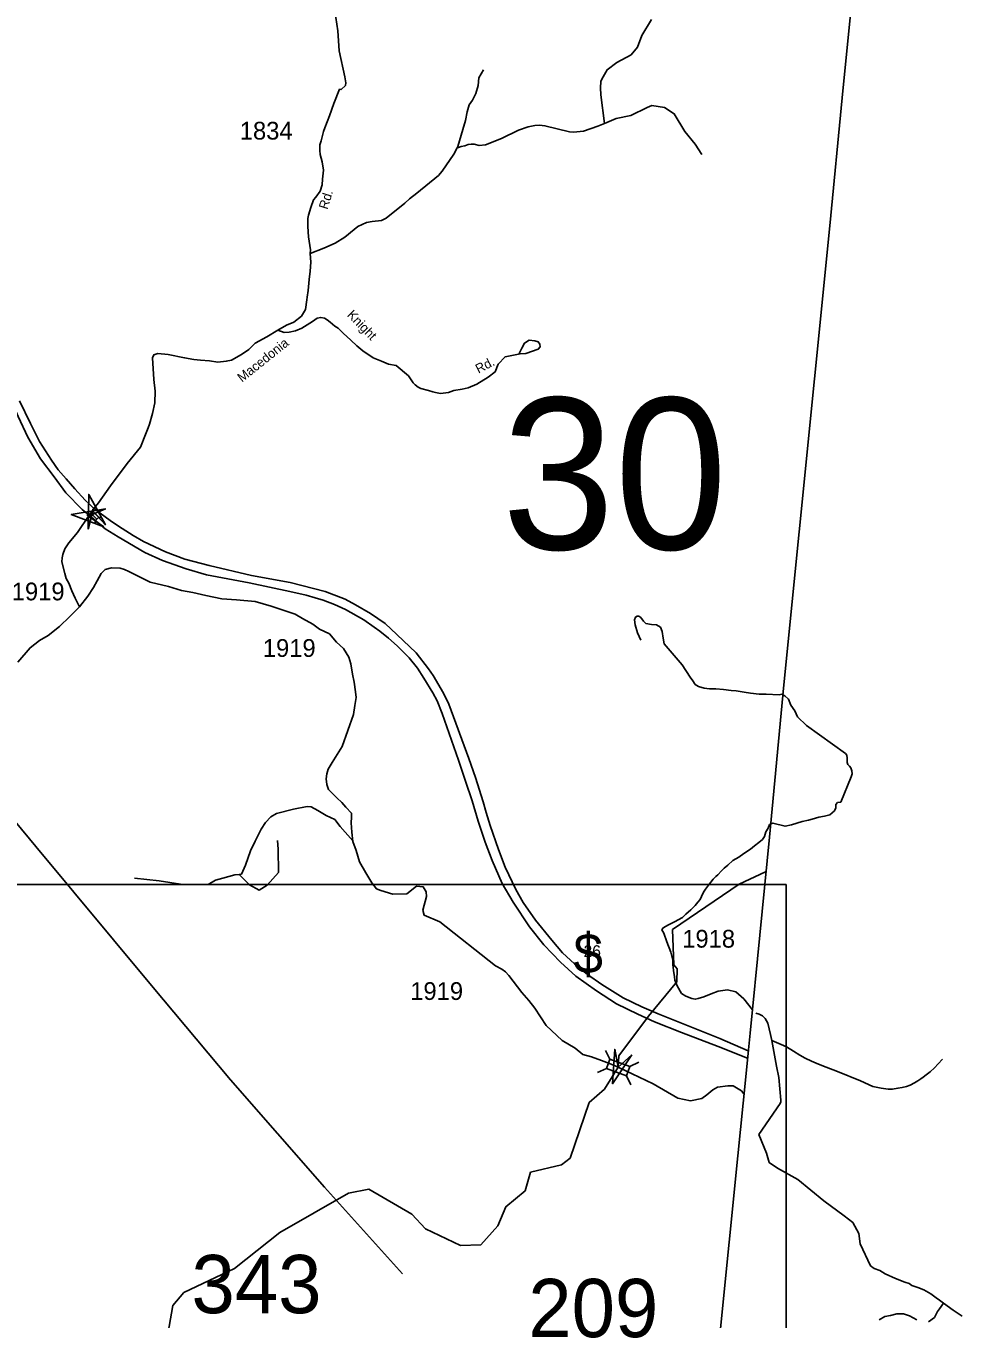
# Model space of a CAD drawing. Extents: x 884530 to 1028605, y 526725 to 653634.
# Drawn here: x 995376 to 1001964, y 562581 to 571686 of the extents above; entities that cross this region are included whole.
import ezdxf

# ---------------------------------------------------------------- set-up
doc = ezdxf.new("R2010")
doc.units = 0
for name, color, linetype in [('Exist Boundary Political CountyLine', 7, 'Continuous'), ('Exist Hydrographic Creek Single Shore', 7, 'Continuous'), ('Exist Road Non-System Type 51', 7, 'Continuous'), ('Exist Road Non-System Type 51 Label', 7, 'Continuous'), ('Exist Road Primary Interstate Divided Center Attributed', 7, 'Continuous'), ('Exist Road Primary Interstate Shield CELL', 7, 'Continuous'), ('Exist Road Primary Interstate Structure Standard Bridge CELL', 7, 'Continuous'), ('Exist Road Secondary Structure Standard Bridge Attributed CELL', 7, 'Continuous'), ('Exist Road Secondary Structure Standard Bridge CELL', 7, 'Continuous'), ('Exist Road Secondary Structure Standard Bridge Number Label', 7, 'Continuous'), ('Exist Road Secondary Type 41 Attributed', 7, 'Continuous'), ('Exist Road Secondary Type 51 Attributed', 7, 'Continuous'), ('Exist Road Secondary Type 51 Label', 7, 'Continuous'), ('Exist Road Secondary Type 51 Number Label', 7, 'Continuous'), ('Exist Utilities Electrical Transmission Line', 7, 'Continuous'), ('Map Preparation Inset Cut Line', 7, 'Continuous')]:
    doc.layers.add(name, color=color, linetype=linetype)

msp = doc.modelspace()

# ---------------------------------------------------------------- linework, layer by layer
at = {"layer": 'Exist Boundary Political CountyLine'}
msp.add_lwpolyline([(999167.8, 551397.9), (999229.7, 552060.2), (999297, 552754.5), (999373.1, 553532.6), (999431, 554135), (999500.6, 554839.1), (999504.7, 554901), (997102.8, 554995.1), (997020.3, 554998), (997026.3, 555160.3), (997250.5, 560876.2), (1000082.8, 560713.6), (1000385.5, 563731), (1000441.4, 564287.1), (1000460.4, 564476.5), (1000472.3, 564594.7), (1000608.5, 565973.2), (1000710.3, 567046.5), (1001034.2, 570277.9), (1001120.4, 571179.7), (1001306.5, 573042.7)], dxfattribs=at)
at = {"layer": 'Exist Hydrographic Creek Single Shore'}
for points in [[(996844.3, 562937.9), (997162.2, 563190.8), (997646.7, 563466.5), (997789.5, 563496.5), (998091.9, 563319.8), (998188.7, 563216), (998435, 563099.5), (998576.8, 563103.2), (998698, 563238.6), (998752.6, 563372), (998889.7, 563484.1), (998927.3, 563614.7), (999146, 563666), (999205.8, 563714.1), (999339.7, 564105.6), (999447.1, 564200.9), (999543.6, 564353.6), (999547.6, 564433.7), (999756.2, 564713.7), (999956.2, 564955.9), (999959.2, 565047.7), (999935.2, 565074.5), (999926.8, 565324), (1000396, 565642.8), (1000579.5, 565730.4)], [(995455.7, 561166.7), (995501.6, 561194.3), (995523.7, 561197.1), (995547.3, 561201.2), (995576.4, 561224.8), (995611, 561235.9), (995663.6, 561260.8), (995725.9, 561285.7), (995792.4, 561325.9), (995840.8, 561321.7), (995872.7, 561350.8), (995906.9, 561396.5), (996129.7, 561532.8), (996241, 561710.4), (996410.2, 562677.6), (996488.3, 562767.9), (996844.3, 562937.9)]]:
    msp.add_lwpolyline(points, dxfattribs=at)
at = {"layer": 'Exist Road Non-System Type 51'}
for points in [[(997625.6, 571265.8), (997626.8, 571284.7), (997620.7, 571328), (997581.4, 571509.9), (997570.4, 571651.7), (997550, 571793.3), (997507.8, 571974.4), (997494.7, 572050.3), (997490.9, 572113.8), (997495.2, 572152.3), (997508.1, 572187.1), (997530.7, 572229.4), (997571, 572301.6), (997603.8, 572350.9)], [(999448.5, 570999.9), (999423, 571199.9), (999420.2, 571250.1), (999423, 571295.1), (999428.7, 571312.1), (999438.3, 571327.5), (999465.3, 571377.4), (999533.3, 571428.4), (999635.4, 571482.9), (999679.7, 571537.4), (999710.3, 571619.1), (999778.4, 571731.4)], [(998409.8, 570826.8), (998415.6, 570837.9), (998439.8, 570918), (998451.9, 570957.3), (998468.5, 571019.3), (998482.2, 571081.2), (998495.8, 571129.6), (998518.3, 571162.9), (998541.1, 571211.2), (998557.7, 571265.7), (998563.8, 571320.1), (998597, 571377.5)], [(999448.5, 570999.9), (999530.8, 571033.9), (999632.9, 571055), (999749, 571111.3), (999780.6, 571125.4), (999870.2, 571111.9), (999938.3, 571067.6), (1000012.8, 570942.4), (1000086.7, 570854.4), (1000132.4, 570780.6)], [(998409.8, 570826.8), (998420.8, 570829.2), (998439.8, 570837.9), (998465.2, 570842.2), (998488.3, 570850.5), (998509.7, 570853.8), (998531.6, 570853.2), (998566.4, 570844.6), (998610.2, 570848.6), (998724, 570894.2), (998842.7, 570952), (998909.4, 570974.5), (998957.5, 570984.7), (998989.2, 570987.6), (999028.1, 570983.6), (999200.9, 570940.7), (999230, 570937.5), (999299.6, 570945.9), (999400.7, 570979.9), (999448.5, 570999.9)], [(997377, 570083.4), (997473.5, 570120.8), (997551.8, 570156.8), (997620, 570198.1), (997685.1, 570252.6), (997711.5, 570274.4), (997771.9, 570301), (997811.7, 570308.4), (997878.1, 570315.7), (997912, 570333.4), (998041.6, 570437.9), (998074.4, 570469.5), (998127.6, 570508.9), (998279, 570632.9), (998305.4, 570663), (998386.6, 570782.9), (998409.8, 570826.8)], [(997149.6, 569543.1), (997193.3, 569527.9), (997228.5, 569529.2), (997273.6, 569539.1), (997318.8, 569558.9), (997393.4, 569605.4), (997425, 569628.7), (997451.5, 569633.5), (997477.8, 569628.7), (997497.1, 569616.7), (997516.3, 569601.1), (997551.1, 569571.1), (997574.4, 569557.2), (997608.7, 569523), (997661.5, 569473.8), (997703.7, 569434.1), (997746.8, 569398.1), (997818.9, 569348.9), (997877.8, 569326.1), (997927, 569305.6), (997981, 569294.8), (998067.5, 569221.7), (998102.3, 569173.1), (998116.1, 569158.2), (998136, 569143.1), (998155.4, 569133.7), (998208.5, 569119.2), (998240.3, 569108.7), (998258.4, 569105.6), (998294.7, 569098.1), (998350.6, 569105.6), (998386.9, 569119.5), (998445.8, 569127.9), (998488.2, 569138.9), (998550.1, 569164.6), (998628.8, 569212.9), (998678.6, 569250.7), (998698.3, 569305.2), (998748.1, 569356.6), (998784.4, 569364.1), (998853.9, 569377.7), (998894.7, 569380.7), (998980.9, 569409.4), (998994.5, 569426), (998993, 569444.2), (998980.9, 569460.9), (998956.7, 569469.9), (998917.5, 569474.4), (998885.7, 569453.3), (998865.7, 569416.4), (998846.3, 569380.7)], [(1000868.4, 566761.5), (1000805.2, 566821.7), (1000786.7, 566863.3), (1000758.9, 566903.4), (1000742, 566945.1), (1000717.3, 566969.7), (1000695.7, 566980.5), (1000675.7, 566977.4), (1000586.3, 566982.1), (1000535.3, 566980.5), (1000475.3, 566988.2), (1000430.5, 566995.9), (1000375.1, 567004.5), (1000339.5, 567006.7), (1000285.6, 567014.4), (1000230.1, 567017.8), (1000186.7, 567018.6), (1000148.4, 567023.7), (1000110.2, 567034.8), (1000086.3, 567049.3), (1000068.5, 567073.9), (1000051.4, 567100.3), (999994.1, 567188.7), (999895.5, 567302.8), (999867.7, 567335.2), (999860, 567374.3), (999853.7, 567423), (999841.5, 567452.4), (999813.2, 567469.7), (999778.4, 567472.2), (999738.4, 567479), (999721.2, 567494), (999703.5, 567519.9), (999689.3, 567530.8), (999677.9, 567529.9), (999666.1, 567524.1), (999658.9, 567503.3), (999664.4, 567468.8), (999680.8, 567413.3), (999703.5, 567362)], [(999989.9, 564874), (999957.9, 564927.8), (999943.3, 564968.3), (999939.2, 564990.7), (999932.5, 565036.1), (999930.9, 565059.2), (999929.4, 565076.2), (999929.4, 565108.6), (999913.6, 565164.3), (999886.4, 565237.5), (999866, 565297.1), (999850.7, 565322.4), (999860, 565335.3), (999897, 565356.8), (999940.2, 565376.9), (999995.6, 565409.2), (1000019.7, 565432.4), (1000055.8, 565463.2), (1000086.6, 565492.5), (1000105.1, 565515.6), (1000121.2, 565534.4), (1000130.8, 565556.7), (1000145.2, 565586.5), (1000159.2, 565608.1), (1000179.3, 565635.1), (1000195.8, 565657.3), (1000213.4, 565678.9), (1000230, 565697.7), (1000244.2, 565708), (1000272.1, 565737), (1000289.8, 565755.8), (1000315.4, 565778), (1000351.9, 565810.1), (1000393.5, 565833.2), (1000427.5, 565859.5), (1000475.2, 565890.3), (1000502.6, 565914), (1000532.8, 565936.8), (1000560, 565958.2), (1000573.9, 565978.3), (1000583.1, 566010.6), (1000600.1, 566036.8), (1000609.4, 566063), (1000632.5, 566073.8), (1000718.9, 566050.7), (1000763.6, 566059.9), (1000839.1, 566084.6), (1000883.8, 566093.9), (1000910.1, 566100.1), (1000954.8, 566113.9), (1000994.9, 566121.6), (1001033.4, 566132.4), (1001065.7, 566160.2), (1001076.6, 566181.8), (1001076.6, 566204.9), (1001087.3, 566217.2), (1001110.7, 566220.6), (1001183.5, 566398), (1001190.3, 566421.1), (1001188, 566441.3), (1001180.6, 566462.2), (1001171.1, 566474), (1001161, 566485.2), (1001155.4, 566501), (1001154.3, 566531.4), (1001152, 566552.2), (1001143.8, 566563.1), (1000960.9, 566695.3), (1000868.4, 566761.5)], [(997676.6, 565949), (997587.1, 566048.7), (997550, 566098.3), (997489.3, 566127), (997431.4, 566162.2), (997383.3, 566188.6), (997355.4, 566189.8), (997259.4, 566170.5), (997139.6, 566141), (997100.8, 566117.1), (997062.1, 566077.9), (997032, 566031.1), (996988.5, 565946), (996955.7, 565878.1), (996920.6, 565777), (996893, 565714.6), (996877.2, 565712.3)], [(996877.2, 565712.3), (996950.7, 565638.1), (997018.1, 565601.6), (997073.6, 565635.9), (997153.5, 565725.7), (997152.4, 565889.1), (997146.3, 565950.3)], [(996877.2, 565712.3), (996847.1, 565707.9), (996762, 565685.9), (996710.4, 565671.9), (996657.7, 565641.9), (996594.1, 565640.3), (996547, 565641.9), (996463.4, 565644.3), (996313.2, 565667.1), (996141.3, 565684.9)], [(1000624.2, 564541.7), (1000615.9, 564583.9), (1000596.1, 564665.1), (1000577.5, 564698.3), (1000558.9, 564716.1), (1000536.3, 564729), (1000513.2, 564735.7)], [(1000534.7, 563880.6), (1000683.1, 564098.3), (1000688.2, 564110.5), (1000688.2, 564122.6), (1000674.8, 564281.1), (1000659, 564362.8), (1000624.2, 564541.7)], [(1000624.2, 564541.7), (1000691.5, 564515.4), (1000728, 564498.6), (1000778.3, 564467.8), (1000823, 564438.5), (1000860.9, 564417.4), (1000904.2, 564396.4), (1000953.2, 564376.8), (1001007.8, 564354.4), (1001087.5, 564325.1), (1001249.9, 564259.2), (1001335.2, 564218.7), (1001394.1, 564207.5), (1001444.4, 564200.5), (1001475.3, 564200.5), (1001513, 564206.1), (1001542.3, 564211.7), (1001571.8, 564218.7), (1001599.8, 564228.4), (1001629.2, 564245.3), (1001651.5, 564257.9), (1001672.6, 564271.9), (1001690.7, 564284.4), (1001711.2, 564300.9), (1001738.3, 564322.2), (1001770.5, 564350.2), (1001795.7, 564378.2), (1001826.4, 564410.4)], [(1001832.4, 562694), (1001805.7, 562713.7), (1001781.7, 562730.5), (1001744.5, 562758.1), (1001695.2, 562786.9), (1001653.3, 562802.6), (1001611.1, 562818.2), (1001592, 562832.6), (1001560.7, 562839.8), (1001494.8, 562866.2), (1001423.8, 562899.9), (1001385.5, 562922.7), (1001344.6, 562938.3), (1001320.6, 562956.3), (1001246.2, 563111.6), (1001236.9, 563184.1), (1001195.7, 563260.1), (1001133.6, 563307.5), (1000990.1, 563413.9), (1000900.7, 563489.4), (1000808.3, 563563.5), (1000665.6, 563644.8), (1000606.3, 563683.8), (1000587.7, 563750.1), (1000534.7, 563880.6)], [(1001832.4, 562694), (1001804.9, 562653.8), (1001791.9, 562635.4), (1001769.8, 562591.2), (1001726.5, 562561.2)], [(1001964.2, 562602), (1001901.8, 562644.1), (1001832.4, 562694)], [(1001644.8, 562575.6), (1001594.3, 562603.2), (1001552.4, 562617.6), (1001504.3, 562618.8), (1001459.4, 562605.9), (1001420.1, 562600.1), (1001379.8, 562576.9)]]:
    msp.add_lwpolyline(points, dxfattribs=at)
at = {"layer": 'Exist Road Primary Interstate Divided Center Attributed'}
for points in [[(993322, 571754.7), (993716.3, 571456), (993965.5, 571256.5), (994171.8, 571087.8), (994415.8, 570885.9), (994539.7, 570766.4), (994659.1, 570616.2), (994720.3, 570534), (994771.9, 570455.9), (994822, 570360), (994914.1, 570163.1), (994984.6, 569953.3), (995058.4, 569725.1), (995130.9, 569486), (995242.9, 569124.3), (995321.8, 568936.3), (995390.3, 568791.2), (995479.5, 568637.6), (995573.9, 568511.8), (995656.4, 568398.3), (995772.9, 568281.8), (995820.1, 568241.3)], [(995854, 568288.4), (995822.6, 568318.8), (995793.1, 568346.9), (995721.3, 568425.6), (995660.1, 568496.4), (995604.1, 568561.1), (995555.4, 568627.5), (995472.8, 568760.1), (995407.3, 568887.6), (995331.8, 569045.4)], [(995820.1, 568241.3), (995933.6, 568145.4), (996024.2, 568087.9), (996212.6, 567977.4), (996336.7, 567922.1), (996503.4, 567863), (996647.8, 567821), (996947.3, 567764.3), (997233.1, 567704.5), (997347.4, 567678.7), (997410.8, 567660.3), (997467.4, 567643.5), (997547.9, 567613.3), (997626, 567576.2), (997754.3, 567505.4), (997825.8, 567452.3), (997866.3, 567425.1), (997928.2, 567375.7), (997987.9, 567321.8), (998074.2, 567237.8), (998131.7, 567164), (998176.6, 567094.7), (998239.3, 566990), (998270.2, 566933.3), (998305.6, 566845.5), (998420.6, 566516), (998470, 566368.5), (998516.4, 566229.1), (998557.8, 566087.7), (998608.1, 565938.3), (998656.8, 565809.1), (998727.2, 565648), (998803.9, 565516.2), (998919.6, 565342.2), (999021.4, 565216.8), (999137.1, 565095.2), (999246.9, 564995.6), (999391.4, 564893.1), (999532.2, 564801.7), (999681.8, 564728), (999799, 564674.2), (999989.2, 564598.2), (1000246.4, 564500.9), (1000454.6, 564418.3)], [(1000459.6, 564468.6), (1000259.7, 564556.9), (1000025.3, 564649.8), (999825.5, 564730.2), (999711.3, 564780.3), (999577.9, 564843.7), (999429.7, 564936.6), (999328.7, 565006.7), (999235.9, 565082.6), (999151.1, 565160.8), (999077.4, 565249.3), (998963.1, 565389.4), (998876.1, 565513.2), (998823.8, 565606.1), (998748.6, 565762.4), (998700.7, 565887.8), (998643.9, 566055.9), (998614.5, 566148), (998593.1, 566221.8), (998539.3, 566394.8), (998494, 566527.4), (998352.1, 566910.4), (998314.5, 566987.1), (998243, 567113.2), (998209.8, 567159.6), (998121.3, 567272.4), (997985.7, 567401.5), (997903.9, 567478.1), (997800, 567548.9), (997694.5, 567609.4), (997622.3, 567649.9), (997481.5, 567703.8), (997234.6, 567766.4), (996964.1, 567816.3), (996664.8, 567885.9), (996495.3, 567932.3), (996359.6, 567982.5), (996203.4, 568056.9), (996131.9, 568097.5), (996027.9, 568163.8), (995969, 568204.4), (995854, 568288.4)]]:
    msp.add_lwpolyline(points, dxfattribs=at)
at = {"layer": 'Exist Road Primary Interstate Structure Standard Bridge CELL'}
for p, q in [((995825.6, 568239), (995804.8, 568242.4)), ((995875.7, 568213.8), (995838, 568251.4)), ((995850.3, 568263.7), (995846.9, 568284.5)), ((995909, 568222.9), (995888.2, 568226.3)), ((995866.6, 568180.5), (995863.1, 568201.3))]:
    msp.add_line(p, q, dxfattribs=at)
msp.add_lwpolyline([(995888.2, 568226.3), (995850.6, 568263.9), (995825.5, 568238.9), (995863.1, 568201.3)], close=True, dxfattribs=at)
at = {"layer": 'Exist Road Secondary Structure Standard Bridge Attributed CELL'}
for points in [[(995813.1, 568143.6), (995818.7, 568387.4), (995935.8, 568173.4), (995847.6, 568268.9)], [(995923.4, 568159.4), (995695.3, 568245.5), (995935.9, 568285), (995816.6, 568233.5)], [(999639.3, 564441.2), (999504.5, 564238.1), (999519.7, 564481.4), (999543.3, 564353.6)]]:
    msp.add_lwpolyline(points, close=True, dxfattribs=at)
at = {"layer": 'Exist Road Secondary Structure Standard Bridge CELL'}
for p, q in [((999484.5, 564410.4), (999455.3, 564473)), ((999689.4, 564389.1), (999626.9, 564359.9)), ((999460.9, 564345.6), (999398.3, 564316.4)), ((999631.9, 564231.1), (999602.8, 564293.6))]:
    msp.add_line(p, q, dxfattribs=at)
msp.add_lwpolyline([(999602.8, 564293.6), (999460.8, 564345.3), (999484.9, 564411.6), (999626.9, 564359.9)], close=True, dxfattribs=at)
at = {"layer": 'Exist Road Secondary Type 41 Attributed'}
msp.add_line((995820.1, 568241.3), (995854, 568288.4), dxfattribs=at)
for points in [[(995854, 568288.4), (995886, 568328.2), (995972.1, 568446.8), (996089.5, 568605.7), (996183, 568720.8), (996218, 568809.7), (996237.5, 568855.1), (996246.5, 568882.7), (996267, 568956.2), (996283.5, 569031.6), (996286.2, 569113.6), (996277, 569196), (996267.5, 569350.3), (996276.3, 569369.5), (996304.3, 569379.8), (996378.1, 569372.4), (996493, 569350.3), (996557.9, 569337), (996603.6, 569332.6), (996668.5, 569328.2), (996727.4, 569319.3), (996785.7, 569324.5), (996824, 569333.3), (996893.3, 569373.2), (996944.9, 569408.6), (996989.3, 569452.3), (997070.9, 569497.5), (997149.6, 569543.1), (997208.9, 569579.7), (997260.4, 569600.3), (997314.9, 569643.1), (997344.4, 569690.3), (997352.5, 569758.3), (997355, 569776.3), (997362.5, 569822.2), (997369.1, 569900.1), (997375.4, 569958.8), (997380, 570023.2), (997377, 570083.4), (997378.6, 570109.9), (997365.1, 570200.7), (997359.2, 570274.4), (997359, 570329.8), (997363.9, 570353.7), (997380.1, 570408), (997400, 570461.4), (997416.6, 570479.5), (997447.6, 570523.7), (997460.9, 570566.5), (997463.4, 570607.3), (997471.2, 570671.2), (997460.9, 570728.8), (997447, 570780.5), (997445.4, 570809.1), (997445.4, 570847.7), (997454.4, 570877.3), (997470.5, 570941.9), (997478.7, 570969.4), (997513.2, 571054), (997543.4, 571138.8), (997583.9, 571239.8), (997593.6, 571237.7), (997625.6, 571265.8)], [(995820.1, 568241.3), (995738.4, 568120.1), (995678, 568046.3), (995650, 568004.9), (995635.5, 567964.6), (995630.8, 567940.6), (995628.8, 567913.1), (995649, 567831.3), (995659.5, 567796.4), (995677.1, 567763.5), (995699.1, 567708.1), (995722.1, 567657.6), (995753.8, 567596.4)], [(995753.8, 567596.4), (995812.7, 567670.6), (995851, 567732.5), (995877.5, 567779.7), (995905.7, 567830.8), (995935, 567859.3), (995977.8, 567869.7), (996040.3, 567868.3), (996069.1, 567858.7), (996100.6, 567843.6), (996249.8, 567769.6), (996379.6, 567738.9), (996470.8, 567711.9), (996550.5, 567696), (996641.8, 567676.9), (996755.5, 567651.4), (996856.9, 567645.1), (996989.8, 567632.4), (997101.7, 567600.7), (997207.2, 567564.8), (997270.5, 567543.7), (997322.5, 567514.6), (997395.1, 567474.8), (997442.7, 567438.6), (997512.4, 567407), (997561, 567347.8), (997611.6, 567303.4), (997649.6, 567242.2), (997661.6, 567194), (997675.4, 567121.5), (997685, 567065.5), (997696.6, 566997.1), (997699.2, 566957), (997691.5, 566901.1), (997681.5, 566836.8), (997601.9, 566613.3), (997531.4, 566500.1), (997504, 566453.6), (997492.7, 566419.8), (997489.4, 566384), (997493.4, 566345.9), (997506.1, 566310), (997532.8, 566281.9), (997563.1, 566250.9), (997598.9, 566217.1), (997626.3, 566184.3), (997666.4, 566144.2), (997666.4, 566114.6), (997664.2, 566074.5), (997669.1, 566010.1), (997676.9, 565943.7), (997699.3, 565880.2), (997724.7, 565801.3), (997768.2, 565723.8), (997810, 565652.3), (997842.5, 565609.3), (997874.8, 565597.8), (997957.2, 565572.8), (998056.4, 565574.9), (998124, 565629.8), (998172.5, 565623.4), (998193.6, 565589.7), (998195.7, 565555.9), (998170.4, 565460.8), (998178.8, 565424.9), (998288.6, 565378.5), (998681.2, 565068.3), (998726, 565045.8), (998751.7, 565026.6), (998774.1, 565001), (998866.6, 564881.2), (998915, 564824.7), (998956.6, 564770.2), (999036.7, 564648.4), (999148.8, 564542.6), (999240.3, 564488.7), (999294.8, 564444.8), (999357, 564428.6), (999426.3, 564402.2), (999483.1, 564380.6), (999543.6, 564353.6)], [(999543.6, 564353.6), (999791.3, 564238.2), (999964.4, 564136.7), (1000053.4, 564118.1), (1000133.1, 564133.9), (1000168.2, 564159.5), (1000210.7, 564194), (1000243.3, 564212.9), (1000315.1, 564222.5), (1000353.5, 564222.5), (1000388.5, 564203.2), (1000411.2, 564187.5), (1000429.2, 564166.3)]]:
    msp.add_lwpolyline(points, dxfattribs=at)
at = {"layer": 'Exist Road Secondary Type 51 Attributed'}
for points in [[(995318.8, 567205.5), (995405.3, 567307.3), (995470.8, 567358.9), (995532.6, 567394.8), (995612.2, 567458.2), (995684.4, 567527.5), (995753.8, 567596.4)], [(1000488.6, 564759.3), (1000427, 564835.6), (1000372.4, 564885.3), (1000312.8, 564900.2), (1000248.3, 564890.2), (1000198.7, 564870.4), (1000147.7, 564848.9), (1000106.8, 564838.1), (1000085.7, 564833.4), (1000062.9, 564837.1), (1000020.9, 564854.1), (999989.9, 564874)]]:
    msp.add_lwpolyline(points, dxfattribs=at)
at = {"layer": 'Exist Utilities Electrical Transmission Line'}
msp.add_lwpolyline([(998026.2, 562899.2), (997476.2, 563509.9), (996815, 564264.5), (996258.8, 564929.6), (995446.8, 565909.5), (994762, 566734.8), (994560.9, 566947.7), (994375.4, 567266.1), (994423.3, 567500.6), (994253.8, 568302.9), (994091, 569056.9), (993926.5, 569344.5), (993942.6, 569706.3), (993873.4, 569978.8), (993687.1, 570747.4), (993493.5, 571548.5), (993363.4, 571785), (993202.6, 572064.6), (992952.5, 572309.4)], dxfattribs=at)
at = {"layer": 'Map Preparation Inset Cut Line'}
msp.add_lwpolyline([(1000725.2, 565640.1), (964100.1, 565640.1), (964100.1, 551156.3), (1000725.2, 551156.3)], close=True, dxfattribs=at)

# ---------------------------------------------------------------- texts
at = {"layer": 'Exist Road Non-System Type 51 Label'}
for s, rotation, p in [('Knight', 313.92791, (997632, 569647.5)), ('Rd.', 27.50656, (998560.7, 569237.3))]:
    msp.add_text(s, height=65.62, rotation=rotation, dxfattribs=at).set_placement(p)
at = {"layer": 'Exist Road Primary Interstate Shield CELL'}
for s, height, p in [('$', 278.9, (999228.9, 565016.1)), ('26', 82.02, (999300.4, 565131))]:
    msp.add_text(s, height=height, dxfattribs=at).set_placement(p)
at = {"layer": 'Exist Road Secondary Structure Standard Bridge Number Label'}
for s, height, p in [('30', 1066.27, (998725.6, 568000.6)), ('343', 410.1, (996541, 562622.4)), ('209', 410.1, (998911.2, 562453.8))]:
    msp.add_text(s, height=height, dxfattribs=at).set_placement(p)
at = {"layer": 'Exist Road Secondary Type 51 Label'}
for s, rotation, p in [('Rd.', 72.64928, (997497.9, 570389.6)), ('Macedonia', 38.72051, (996896.8, 569174))]:
    msp.add_text(s, height=65.62, rotation=rotation, dxfattribs=at).set_placement(p)
at = {"layer": 'Exist Road Secondary Type 51 Number Label'}
for s, p in [('1834', (996881.1, 570885.8)), ('1919', (995276.4, 567641.6)), ('1919', (997043.3, 567243.7)), ('1918', (999994.6, 565196.4)), ('1919', (998080.6, 564828.1))]:
    msp.add_text(s, height=125, dxfattribs=at).set_placement(p)

doc.saveas('drawing.dxf')
